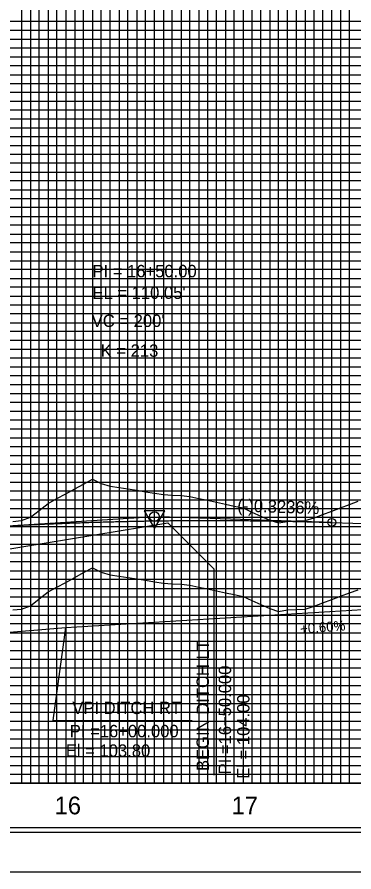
# Model space of a CAD drawing. Extents: x 2345490 to 2445302, y 465165 to 573888.
# Drawn here: x 2412467.8 to 2412657.8, y 527722 to 528204.5 of the extents above; entities that cross this region are included whole.
import ezdxf

# ---------------------------------------------------------------- set-up
doc = ezdxf.new("R2010")
doc.units = 0
for name, color, linetype in [('Old_Level_1', 7, 'Continuous'), ('Old_Level_18', 7, 'Continuous'), ('Old_Level_2', 7, 'Continuous'), ('Old_Level_3', 7, 'Continuous'), ('Old_Level_41', 7, 'Continuous'), ('Old_Level_42', 7, 'Continuous'), ('Old_Level_43', 7, 'Continuous'), ('Old_Level_50', 7, 'Continuous'), ('Old_Level_51', 7, 'Continuous'), ('Old_Level_61', 7, 'Continuous'), ('Old_Level_62', 7, 'Continuous'), ('Old_Level_63', 7, 'Continuous')]:
    doc.layers.add(name, color=color, linetype=linetype)

msp = doc.modelspace()

# ---------------------------------------------------------------- linework, layer by layer
at = {"layer": 'Old_Level_1'}
msp.add_lwpolyline([(2412465.325, 527869.9055), (2412470.325, 527870.41375), (2412475.325, 527872.20025), (2412480.325, 527876.11675), (2412485.325, 527880.03575), (2412490.325, 527882.75425), (2412495.325, 527885.486), (2412500.325, 527888.23125), (2412505.325, 527890.9905), (2412510.325, 527893.76425), (2412515.325, 527891.28875), (2412520.325, 527889.8135), (2412525.325, 527889.049), (2412530.325, 527888.2695), (2412535.325, 527887.4745), (2412540.325, 527886.66375), (2412545.325, 527885.837), (2412550.325, 527884.9935), (2412555.325, 527884.697), (2412560.325, 527884.4625), (2412565.325, 527883.886), (2412570.325, 527882.842), (2412575.325, 527881.78725), (2412580.325, 527880.722), (2412585.325, 527879.646), (2412590.325, 527878.5595), (2412595.325, 527877.46225), (2412600.325, 527875.188), (2412605.325, 527872.91625), (2412610.325, 527870.67475), (2412615.325, 527869.04675), (2412620.325, 527869.919), (2412625.325, 527870.228), (2412630.325, 527870.322), (2412635.325, 527871.95225), (2412640.325, 527873.8325), (2412645.325, 527875.7195), (2412650.325, 527877.61), (2412655.325, 527879.4805), (2412660.325, 527881.29175)], dxfattribs=at)
at = {"layer": 'Old_Level_18'}
msp.add_lwpolyline([(2413745.325, 528797.04275), (2412245.325, 528797.04275), (2412245.325, 527747.04275), (2413745.325, 527747.04275)], close=True, dxfattribs=at)
at = {"layer": 'Old_Level_2'}
for p, q in [((2412445.325, 527916.3765), (2412542.58025, 527922.37375)), ((2412645.325, 527919.30675), (2412548.07375, 527922.45425)), ((2412645.325, 527919.30675), (2412740.325, 527916.23225))]:
    msp.add_line(p, q, dxfattribs=at)
msp.add_lwpolyline([(2412551.19225, 527925.9255), (2412539.44975, 527925.911), (2412545.33325, 527915.79275)], close=True, dxfattribs=at)
for centre, radius in [((2412545.325, 527922.543), 2.75), ((2412645.325, 527919.30675), 2.25)]:
    msp.add_circle(centre, radius, dxfattribs=at)
msp.add_spline([(2412445.325, 527916.3765), (2412449.325, 527916.61925), (2412453.325, 527916.85475), (2412457.325, 527917.0825), (2412461.325, 527917.303), (2412465.325, 527917.51575), (2412469.325, 527917.721), (2412473.325, 527917.91875), (2412477.325, 527918.109), (2412481.325, 527918.29175), (2412485.325, 527918.467), (2412489.325, 527918.63475), (2412493.325, 527918.79475), (2412497.325, 527918.9475), (2412501.325, 527919.0925), (2412505.325, 527919.23025), (2412509.325, 527919.36025), (2412513.325, 527919.48275), (2412517.325, 527919.59775), (2412521.325, 527919.70525), (2412525.325, 527919.80525), (2412529.325, 527919.89775), (2412533.325, 527919.98275), (2412537.325, 527920.06), (2412541.325, 527920.13), (2412545.325, 527920.19225), (2412549.325, 527920.24725), (2412553.325, 527920.2945), (2412557.325, 527920.33425), (2412561.325, 527920.3665), (2412565.325, 527920.39125), (2412569.325, 527920.4085), (2412573.325, 527920.41825), (2412577.325, 527920.4205), (2412581.325, 527920.41525), (2412585.325, 527920.40225), (2412589.325, 527920.382), (2412593.325, 527920.354), (2412597.325, 527920.3185), (2412601.325, 527920.27575), (2412605.325, 527920.22525), (2412609.325, 527920.16725), (2412613.325, 527920.10175), (2412617.325, 527920.02875), (2412621.325, 527919.948), (2412625.325, 527919.86), (2412629.325, 527919.7645), (2412633.325, 527919.66125), (2412637.325, 527919.55075), (2412641.325, 527919.4325), (2412645.325, 527919.30675)], degree=3, dxfattribs=at)
at = {"layer": 'Old_Level_3'}
for p, q in [((2412308.63157, 527879.04516), (2412552.93924, 527919.02289)), ((2412552.93924, 527919.02289), (2412578.85504, 527893.10709)), ((2412578.85504, 527893.10709), (2412578.85504, 527776.66709)), ((2412495.325, 527860.04275), (2412745.325, 527875.04275)), ((2412380.325, 527850.24275), (2412495.325, 527860.04275)), ((2412488.20072, 527807.56895), (2412495.325, 527860.04275)), ((2412488.20072, 527807.56895), (2412566.62021, 527807.56895))]:
    msp.add_line(p, q, dxfattribs=at)
at = {"layer": 'Old_Level_41'}
msp.add_line((2413745.325, 527772.04275), (2412245.325, 527772.04275), dxfattribs=at)
for points in [[(2412470.325, 528797.04275), (2412470.325, 527772.04275), (2412520.325, 527772.04275), (2412520.325, 528797.04275)], [(2412495.325, 528797.04275), (2412495.325, 527772.04275), (2412545.325, 527772.04275), (2412545.325, 528797.04275)], [(2412570.325, 528797.04275), (2412570.325, 527772.04275), (2412620.325, 527772.04275), (2412620.325, 528797.04275)], [(2412595.325, 528797.04275), (2412595.325, 527772.04275), (2412645.325, 527772.04275), (2412645.325, 528797.04275)], [(2413745.325, 528197.04275), (2412245.325, 528197.04275), (2412245.325, 528147.04275), (2413745.325, 528147.04275)], [(2413745.325, 528122.04275), (2412245.325, 528122.04275), (2412245.325, 528172.04275), (2413745.325, 528172.04275)], [(2413745.325, 528097.04275), (2412245.325, 528097.04275), (2412245.325, 528047.04275), (2413745.325, 528047.04275)], [(2413745.325, 528022.04275), (2412245.325, 528022.04275), (2412245.325, 528072.04275), (2413745.325, 528072.04275)], [(2413745.325, 527997.04275), (2412245.325, 527997.04275), (2412245.325, 527947.04275), (2413745.325, 527947.04275)], [(2413745.325, 527897.04275), (2412245.325, 527897.04275), (2412245.325, 527847.04275), (2413745.325, 527847.04275)], [(2413745.325, 527822.04275), (2412245.325, 527822.04275), (2412245.325, 527872.04275), (2413745.325, 527872.04275)], [(2413745.325, 527797.04275), (2412245.325, 527797.04275)]]:
    msp.add_lwpolyline(points, dxfattribs=at)
at = {"layer": 'Old_Level_42'}
msp.add_lwpolyline([(2413745.325, 527922.04275), (2412245.325, 527922.04275), (2412245.325, 527972.04275), (2413745.325, 527972.04275)], dxfattribs=at)
at = {"layer": 'Old_Level_43'}
for points in [[(2412475.325, 528797.04275), (2412475.325, 527772.04275), (2412480.325, 527772.04275), (2412480.325, 528797.04275)], [(2412485.325, 528797.04275), (2412485.325, 527772.04275), (2412490.325, 527772.04275), (2412490.325, 528797.04275)], [(2412500.325, 528797.04275), (2412500.325, 527772.04275), (2412505.325, 527772.04275), (2412505.325, 528797.04275)], [(2412510.325, 528797.04275), (2412510.325, 527772.04275), (2412515.325, 527772.04275), (2412515.325, 528797.04275)], [(2412525.325, 528797.04275), (2412525.325, 527772.04275), (2412530.325, 527772.04275), (2412530.325, 528797.04275)], [(2412535.325, 528797.04275), (2412535.325, 527772.04275), (2412540.325, 527772.04275), (2412540.325, 528797.04275)], [(2412550.325, 528797.04275), (2412550.325, 527772.04275), (2412555.325, 527772.04275), (2412555.325, 528797.04275)], [(2412560.325, 528797.04275), (2412560.325, 527772.04275), (2412565.325, 527772.04275), (2412565.325, 528797.04275)], [(2412575.325, 528797.04275), (2412575.325, 527772.04275), (2412580.325, 527772.04275), (2412580.325, 528797.04275)], [(2412585.325, 528797.04275), (2412585.325, 527772.04275), (2412590.325, 527772.04275), (2412590.325, 528797.04275)], [(2412600.325, 528797.04275), (2412600.325, 527772.04275), (2412605.325, 527772.04275), (2412605.325, 528797.04275)], [(2412610.325, 528797.04275), (2412610.325, 527772.04275), (2412615.325, 527772.04275), (2412615.325, 528797.04275)], [(2412625.325, 528797.04275), (2412625.325, 527772.04275), (2412640.325, 527772.04275), (2412640.325, 528797.04275)], [(2412630.325, 528797.04275), (2412630.325, 527772.04275), (2412635.325, 527772.04275), (2412635.325, 528797.04275)], [(2412630.325, 528796.44275), (2412630.325, 527772.04275), (2412635.325, 527772.04275), (2412635.325, 528796.44275)], [(2412650.325, 528797.04275), (2412650.325, 527772.04275), (2412655.325, 527772.04275), (2412655.325, 528797.04275)], [(2413695.325, 528202.04275), (2412295.325, 528202.04275), (2412295.325, 528192.04275), (2413695.325, 528192.04275)], [(2413695.325, 528187.04275), (2412295.325, 528187.04275), (2412295.325, 528182.04275), (2413695.325, 528182.04275)], [(2413695.325, 528177.04275), (2412295.325, 528177.04275), (2412295.325, 528167.04275), (2413695.325, 528167.04275)], [(2413695.325, 528162.04275), (2412295.325, 528162.04275), (2412295.325, 528157.04275), (2413695.325, 528157.04275)], [(2413695.325, 528152.04275), (2412295.325, 528152.04275), (2412295.325, 528142.04275), (2413695.325, 528142.04275)], [(2413695.325, 528137.04275), (2412295.325, 528137.04275), (2412295.325, 528132.04275), (2413695.325, 528132.04275)], [(2413695.325, 528127.04275), (2412295.325, 528127.04275), (2412295.325, 528117.04275), (2413695.325, 528117.04275)], [(2413695.325, 528112.04275), (2412295.325, 528112.04275), (2412295.325, 528107.04275), (2413695.325, 528107.04275)], [(2413695.325, 528102.04275), (2412295.325, 528102.04275), (2412295.325, 528092.04275), (2413695.325, 528092.04275)], [(2413695.325, 528087.04275), (2412295.325, 528087.04275), (2412295.325, 528082.04275), (2413695.325, 528082.04275)], [(2413695.325, 528077.04275), (2412295.325, 528077.04275), (2412295.325, 528067.04275), (2413695.325, 528067.04275)], [(2413695.325, 528062.04275), (2412295.325, 528062.04275), (2412295.325, 528057.04275), (2413695.325, 528057.04275)], [(2413695.325, 528052.04275), (2412295.325, 528052.04275), (2412295.325, 528042.04275), (2413695.325, 528042.04275)], [(2413695.325, 528037.04275), (2412295.325, 528037.04275), (2412295.325, 528032.04275), (2413695.325, 528032.04275)], [(2413695.325, 528027.04275), (2412295.325, 528027.04275), (2412295.325, 528017.04275), (2413695.325, 528017.04275)], [(2413695.325, 528012.04275), (2412295.325, 528012.04275), (2412295.325, 528007.04275), (2413695.325, 528007.04275)], [(2413695.325, 528002.04275), (2412295.325, 528002.04275), (2412295.325, 527992.04275), (2413695.325, 527992.04275)], [(2413695.325, 527987.04275), (2412295.325, 527987.04275), (2412295.325, 527982.04275), (2413695.325, 527982.04275)], [(2413695.325, 527977.04275), (2412295.325, 527977.04275)], [(2412295.325, 527967.04275), (2413695.325, 527967.04275)], [(2413695.325, 527962.04275), (2412295.325, 527962.04275), (2412295.325, 527957.04275), (2413695.325, 527957.04275)], [(2413695.325, 527952.04275), (2412295.325, 527952.04275)], [(2412295.325, 527942.04275), (2413695.325, 527942.04275)], [(2413695.325, 527937.04275), (2412295.325, 527937.04275), (2412295.325, 527932.04275), (2413695.325, 527932.04275)], [(2413695.325, 527927.04275), (2412295.325, 527927.04275), (2412295.325, 527917.04275), (2413695.325, 527917.04275)], [(2413695.325, 527912.04275), (2412295.325, 527912.04275), (2412295.325, 527907.04275), (2413695.325, 527907.04275)], [(2413695.325, 527902.04275), (2412295.325, 527902.04275), (2412295.325, 527892.04275), (2413695.325, 527892.04275)], [(2413695.325, 527887.04275), (2412295.325, 527887.04275), (2412295.325, 527882.04275), (2413695.325, 527882.04275)], [(2413695.325, 527877.04275), (2412295.325, 527877.04275), (2412295.325, 527867.04275), (2413695.325, 527867.04275)], [(2413695.325, 527862.04275), (2412295.325, 527862.04275), (2412295.325, 527857.04275), (2413695.325, 527857.04275)], [(2413695.325, 527852.04275), (2412295.325, 527852.04275), (2412295.325, 527842.04275), (2413695.325, 527842.04275)], [(2413695.325, 527837.04275), (2412295.325, 527837.04275), (2412295.325, 527832.04275), (2413695.325, 527832.04275)], [(2413695.325, 527827.04275), (2412295.325, 527827.04275), (2412295.325, 527817.04275), (2413695.325, 527817.04275)], [(2413695.325, 527812.04275), (2412295.325, 527812.04275), (2412295.325, 527807.04275), (2413695.325, 527807.04275)], [(2413695.325, 527802.04275), (2412295.325, 527802.04275), (2412295.325, 527792.04275), (2413695.325, 527792.04275)], [(2413695.325, 527787.04275), (2412295.325, 527787.04275), (2412295.325, 527782.04275), (2413695.325, 527782.04275)], [(2413695.325, 527777.04275), (2412295.325, 527777.04275)]]:
    msp.add_lwpolyline(points, dxfattribs=at)
at = {"layer": 'Old_Level_50'}
msp.add_lwpolyline([(2413757.825, 528799.59275), (2412091.325, 528799.59275), (2412091.325, 527744.49275), (2413757.825, 527744.49275)], close=True, dxfattribs=at)
at = {"layer": 'Old_Level_51'}
msp.add_lwpolyline([(2413762.325, 528822.04275), (2412078.325, 528822.04275), (2412078.325, 527722.04275), (2413762.325, 527722.04275)], close=True, dxfattribs=at)
at = {"layer": 'Old_Level_61'}
msp.add_lwpolyline([(2412465.325, 527919.9055), (2412470.325, 527920.41375), (2412475.325, 527922.20025), (2412480.325, 527926.11675), (2412485.325, 527930.03575), (2412490.325, 527932.75425), (2412495.325, 527935.486), (2412500.325, 527938.23125), (2412505.325, 527940.9905), (2412510.325, 527943.76425), (2412515.325, 527941.28875), (2412520.325, 527939.8135), (2412525.325, 527939.049), (2412530.325, 527938.2695), (2412535.325, 527937.4745), (2412540.325, 527936.66375), (2412545.325, 527935.837), (2412550.325, 527934.9935), (2412555.325, 527934.697), (2412560.325, 527934.4625), (2412565.325, 527933.886), (2412570.325, 527932.842), (2412575.325, 527931.78725), (2412580.325, 527930.722), (2412585.325, 527929.646), (2412590.325, 527928.5595), (2412595.325, 527927.46225), (2412600.325, 527925.188), (2412605.325, 527922.91625), (2412610.325, 527920.67475), (2412615.325, 527919.04675), (2412620.325, 527919.919), (2412625.325, 527920.228), (2412630.325, 527920.322), (2412635.325, 527921.95225), (2412640.325, 527923.8325), (2412645.325, 527925.7195), (2412650.325, 527927.61), (2412655.325, 527929.4805), (2412660.325, 527931.29175)], dxfattribs=at)
at = {"layer": 'Old_Level_63'}
msp.add_line((2410895.325, 527772.04275), (2413081.64925, 527772.04275), dxfattribs=at)

# ---------------------------------------------------------------- texts
at = {"layer": 'Old_Level_2'}
for s, height, p in [('PI = 16+50.00', 7.0000005, (2412510.325, 528057.66357)), ("EL = 110.05'", 7.0000005, (2412510.325, 528045.48507)), ("VC = 200'", 7.000001, (2412509.9095, 528029.62482)), ('K = 213', 7.000001, (2412514.96875, 528012.79807))]:
    msp.add_text(s, height=height, dxfattribs=at).set_placement(p)
msp.add_text('(-)0.3236%', height=7.000001, rotation=358.1463472, dxfattribs=at).set_placement((2412591.95404, 527925.4942))
at = {"layer": 'Old_Level_3'}
for s, height, rotation, p in [('+0.60%', 5.6, 4.5017741, (2412627.67698, 527856.37568)), ('BEGIN DITCH LT', 7.0000005, 90, (2412576.05736, 527779.01211)), ('PI =16+50.000', 7.0000005, 90, (2412588.55439, 527777.07196)), ('El = 104.00', 7.0000005, 90, (2412598.92046, 527774.6135)), ('VPI DITCH RT', 7.0000005, 360, (2412498.96842, 527811.13273)), ('PI =16+00.000', 7.0000005, 360, (2412497.54012, 527798.02128)), ('El = 103.80', 7.0000005, 360, (2412495.31442, 527787.029))]:
    msp.add_text(s, height=height, rotation=rotation, dxfattribs=at).set_placement(p)
at = {"layer": 'Old_Level_62'}
for s, p in [('16', (2412489.007, 527754.543)), ('17', (2412588.8645, 527754.543))]:
    msp.add_text(s, height=10.000001, dxfattribs=at).set_placement(p)

doc.saveas('drawing.dxf')
